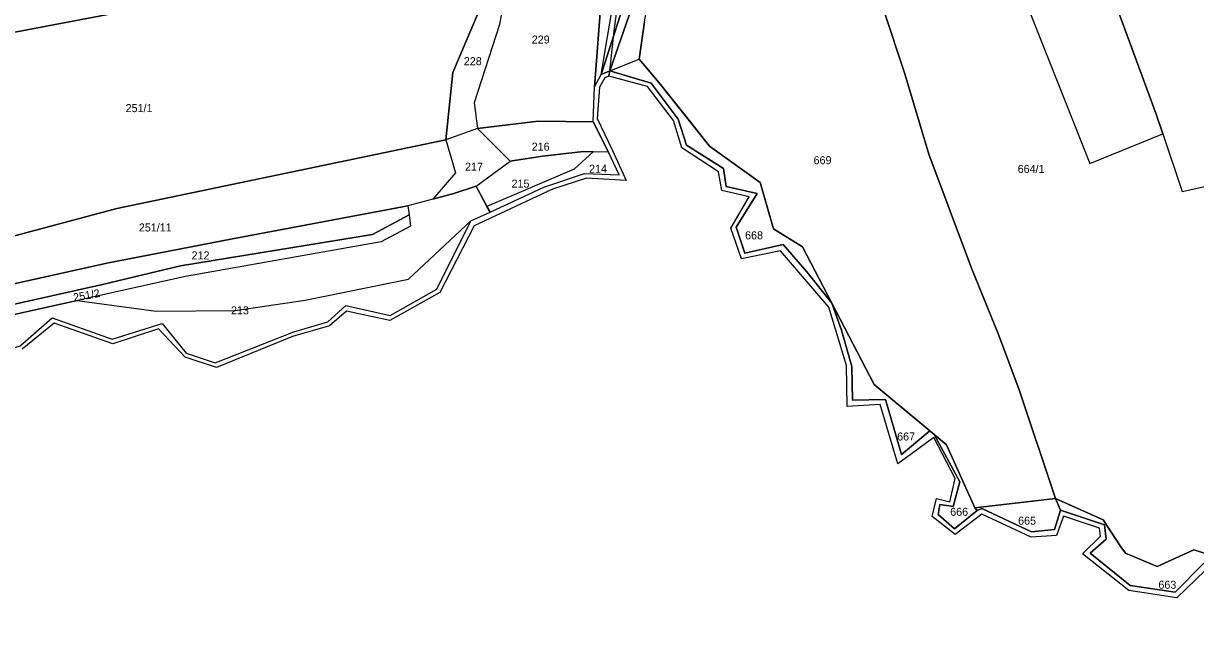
# Model space of a CAD drawing. Extents: x -629983 to -626385, y -1072828 to -1067897.
# Drawn here: x -627910.7 to -627472.6, y -1071288.7 to -1071057.2 of the extents above; entities that cross this region are included whole.
import ezdxf

# ---------------------------------------------------------------- set-up
doc = ezdxf.new("R2010")
doc.units = 0
for name, color, linetype in [('Lesy', 7, 'Continuous'), ('Parcela nároku', 7, 'Continuous'), ('Parcelní číslo', 7, 'Continuous'), ('Plocha PÚ', 7, 'Continuous'), ('voda', 7, 'Continuous'), ('Šetřený obvod', 7, 'Continuous')]:
    doc.layers.add(name, color=color, linetype=linetype)

msp = doc.modelspace()

# ---------------------------------------------------------------- linework, layer by layer
at = {"layer": 'Lesy'}
msp.add_lwpolyline([(-627697.75, -1071094.07), (-627718.37, -1071093.78), (-627740.95, -1071096.51)], dxfattribs=at)
at = {"layer": 'Parcela nároku'}
for points in [[(-627425.39, -1071101.61), (-627464.39, -1070990.31), (-627494.83, -1070907.68), (-627511.34, -1070863.62), (-627558.97, -1070852.76), (-627563.32, -1070867.25), (-627565.13, -1070881.01), (-627553.22, -1070912.19), (-627487.28, -1071091.1), (-627484.82, -1071098.49), (-627477.62, -1071120.08), (-627464.68, -1071117.19), (-627425.29, -1071264.47), (-627411.23, -1071265.41), (-627404.64, -1071260.81), (-627372.04, -1071256.74)], [(-627487.28, -1071091.1), (-627553.22, -1070912.19), (-627565.13, -1070881.01), (-627581.51, -1070916.75), (-627583.31, -1070920.78), (-627545.93, -1071024.35), (-627512.14, -1071109.63), (-627484.82, -1071098.49)], [(-627884.41, -1071031.17), (-627773.5, -1071010.68), (-627755.81, -1071030.27), (-627842.41, -1071046.8), (-627980.99, -1071073.17), (-627979.88, -1071052.75), (-627893.02, -1071034.08)], [(-627742.21, -1071086.89), (-627740.95, -1071096.51), (-627752.84, -1071100.75), (-627750.22, -1071075.54), (-627740.61, -1071053.02), (-627743.28, -1071027.73), (-627727.14, -1071025.51), (-627732.76, -1071057.61)], [(-627732.76, -1071057.61), (-627742.21, -1071086.89), (-627740.95, -1071096.51), (-627718.37, -1071093.78), (-627697.75, -1071094.07), (-627697.26, -1071080.89), (-627694.91, -1071049.98), (-627695.21, -1071037.83), (-627702.18, -1071024.34), (-627722.26, -1071024.91), (-627727.14, -1071025.51)], [(-627694.91, -1071049.98), (-627697.26, -1071080.89), (-627694.72, -1071076.38), (-627689.88, -1071047.31), (-627691.1, -1071034.14), (-627699.02, -1071024.34), (-627702.18, -1071024.34), (-627695.21, -1071037.83)], [(-627990.6, -1071134.13), (-627983.67, -1071096.07), (-627981.04, -1071074.18), (-627980.99, -1071073.17), (-627842.41, -1071046.8), (-627755.81, -1071030.27), (-627743.28, -1071027.73), (-627740.61, -1071053.02), (-627750.22, -1071075.54), (-627752.84, -1071100.75), (-627875.8, -1071126.47), (-627933.16, -1071141.74), (-627995.06, -1071154.04)], [(-627538.56, -1071194.21), (-627524.91, -1071234.88), (-627555.07, -1071238.31), (-627565.67, -1071214.8), (-627570.33, -1071210.92), (-627571.88, -1071209.62), (-627592.75, -1071192.23), (-627608.51, -1071161.77), (-627619.56, -1071140.72), (-627630.41, -1071134.09), (-627635.39, -1071116.68), (-627654.32, -1071103.18), (-627673.05, -1071079.5), (-627680.55, -1071070.62), (-627678.61, -1071056.69), (-627676.31, -1071044.06), (-627676.33, -1071041.64), (-627677.94, -1071028.02), (-627589.14, -1071052.37), (-627581.22, -1071076.02), (-627572.29, -1071106.16), (-627556.31, -1071148.68), (-627546.27, -1071173.51)], [(-627749.21, -1071113.14), (-627757.69, -1071122.93), (-627749.79, -1071120.85), (-627741.45, -1071118.06), (-627728.78, -1071108.74), (-627740.95, -1071096.51), (-627752.84, -1071100.75)], [(-627697.75, -1071094.07), (-627692.02, -1071105.35), (-627697.78, -1071105.19), (-627701.34, -1071105.14), (-627716.68, -1071106.91), (-627728.78, -1071108.74), (-627740.95, -1071096.51), (-627718.37, -1071093.78)], [(-627752.84, -1071100.75), (-627749.21, -1071113.14), (-627757.69, -1071122.93), (-627767.04, -1071125.4), (-627832.57, -1071137.81), (-627879.46, -1071146.9), (-627933.97, -1071158.98), (-627935.72, -1071156.2), (-627974.83, -1071162.69), (-627997.97, -1071165.82), (-627997.58, -1071164.78), (-627995.06, -1071154.04), (-627933.16, -1071141.74), (-627875.8, -1071126.47)], [(-627741.45, -1071118.06), (-627728.78, -1071108.74), (-627716.68, -1071106.91), (-627701.34, -1071105.14), (-627697.78, -1071105.19), (-627704.87, -1071111.73), (-627737.44, -1071125.68)], [(-627704.87, -1071111.73), (-627737.44, -1071125.68), (-627736.3, -1071127.78), (-627716.16, -1071118.51), (-627701.05, -1071113.34), (-627688, -1071113.89), (-627692.02, -1071105.35), (-627697.78, -1071105.19)], [(-627736.3, -1071127.78), (-627737.44, -1071125.68), (-627741.45, -1071118.06), (-627749.79, -1071120.85), (-627757.69, -1071122.93), (-627767.04, -1071125.4), (-627766.57, -1071128.76), (-627765.97, -1071133.05), (-627776.97, -1071138.89), (-627850.06, -1071151.85), (-627931.16, -1071169.85), (-627923.29, -1071181.28), (-627911.9, -1071177.74), (-627899.94, -1071167.3), (-627877.47, -1071175.35), (-627858.81, -1071169.49), (-627849.93, -1071180.53), (-627839, -1071184.17), (-627809.61, -1071172.49), (-627796.88, -1071168.78), (-627790.2, -1071162.76), (-627773.61, -1071166.4), (-627756.24, -1071156.55), (-627743.42, -1071131)], [(-627767.04, -1071125.4), (-627766.57, -1071128.76), (-627780.21, -1071136.17), (-627851.99, -1071147.88), (-627881.15, -1071154.85), (-627929.78, -1071165.66), (-627933.97, -1071158.98), (-627879.46, -1071146.9), (-627832.57, -1071137.81)], [(-627851.99, -1071147.88), (-627780.21, -1071136.17), (-627766.57, -1071128.76), (-627765.97, -1071133.05), (-627776.97, -1071138.89), (-627850.06, -1071151.85), (-627931.16, -1071169.85), (-627934.12, -1071165.68), (-627937.56, -1071159.66), (-627949.84, -1071162.09), (-627983.26, -1071167.23), (-627999.24, -1071169.27), (-627997.97, -1071165.82), (-627974.83, -1071162.69), (-627935.72, -1071156.2), (-627933.97, -1071158.98), (-627929.78, -1071165.66), (-627881.15, -1071154.85)], [(-627592.75, -1071192.23), (-627571.88, -1071209.62), (-627582.56, -1071218.41), (-627588.55, -1071197.81), (-627600.83, -1071198.14), (-627601.08, -1071185.46), (-627604.95, -1071171.95), (-627608.51, -1071161.77)], [(-627555.07, -1071238.31), (-627554.21, -1071239.32), (-627562.76, -1071246.22), (-627568.86, -1071240.85), (-627568.23, -1071237.12), (-627563.19, -1071237.88), (-627560.76, -1071228.64), (-627570.33, -1071210.92), (-627565.67, -1071214.8)], [(-627524.91, -1071234.88), (-627523.08, -1071239.28), (-627525.36, -1071246.51), (-627533.93, -1071247.38), (-627552.49, -1071238.62), (-627554.21, -1071239.32), (-627555.07, -1071238.31)], [(-627498.79, -1071255.3), (-627486.91, -1071260.34), (-627473.28, -1071254.08), (-627462.29, -1071257.52), (-627437.2, -1071266.71), (-627425.29, -1071264.47), (-627422, -1071278.29), (-627427.34, -1071280.11), (-627436.56, -1071288.74), (-627440.85, -1071285.81), (-627436.15, -1071279.05), (-627436.55, -1071276.75), (-627469.7, -1071259.18), (-627480.25, -1071269.95), (-627497.11, -1071267.41), (-627512, -1071255.35), (-627505.96, -1071250.1), (-627506.7, -1071244.71), (-627523.08, -1071239.28), (-627524.91, -1071234.88), (-627507.1, -1071242.82), (-627500.58, -1071252.88)]]:
    msp.add_lwpolyline(points, close=True, dxfattribs=at)
for points in [[(-627462.29, -1071257.52), (-627473.28, -1071254.08), (-627486.91, -1071260.34), (-627498.79, -1071255.3), (-627500.58, -1071252.88), (-627507.1, -1071242.82), (-627524.91, -1071234.88), (-627538.56, -1071194.21), (-627546.27, -1071173.51), (-627556.31, -1071148.68), (-627572.29, -1071106.16), (-627581.22, -1071076.02), (-627589.14, -1071052.37), (-627608.85, -1070996.03), (-627608.65, -1070982.03), (-627607.17, -1070975.87), (-627593.56, -1070944.49), (-627587.7, -1070930.63), (-627583.31, -1070920.78), (-627545.93, -1071024.35), (-627512.14, -1071109.63), (-627484.82, -1071098.49), (-627477.62, -1071120.08), (-627464.68, -1071117.19)], [(-627686.17, -1071049.62), (-627694.72, -1071076.38), (-627689.88, -1071047.31)], [(-627684.26, -1071054.09), (-627691.54, -1071074.97), (-627694.72, -1071076.38), (-627686.17, -1071049.62)], [(-627678.61, -1071056.69), (-627680.55, -1071070.62), (-627673.05, -1071079.5), (-627654.32, -1071103.18), (-627635.39, -1071116.68), (-627630.41, -1071134.09), (-627619.56, -1071140.72), (-627608.51, -1071161.77), (-627617.95, -1071150.08), (-627626.75, -1071139.9), (-627641.05, -1071143.11), (-627644.3, -1071133.43), (-627636.51, -1071120.82), (-627648.08, -1071118.17), (-627649.04, -1071111.44), (-627662.89, -1071102.79), (-627666.04, -1071092.99), (-627676.03, -1071079.58), (-627691.54, -1071074.97), (-627684.26, -1071054.09)], [(-627911.9, -1071177.74), (-627899.94, -1071167.3), (-627877.47, -1071175.35), (-627858.81, -1071169.49), (-627849.93, -1071180.53), (-627839, -1071184.17), (-627809.61, -1071172.49), (-627796.88, -1071168.78), (-627790.2, -1071162.76), (-627773.61, -1071166.4), (-627756.24, -1071156.55), (-627743.42, -1071131), (-627736.3, -1071127.78), (-627716.16, -1071118.51), (-627701.05, -1071113.34), (-627688, -1071113.89), (-627692.02, -1071105.35), (-627697.75, -1071094.07), (-627697.26, -1071080.89), (-627694.72, -1071076.38), (-627691.54, -1071074.97), (-627691.84, -1071077), (-627693.45, -1071077.54), (-627695.42, -1071081.07), (-627696.24, -1071092.74), (-627690.53, -1071104.78), (-627685.38, -1071116.02), (-627700.24, -1071115.13), (-627712.99, -1071119.22), (-627742.22, -1071132.91), (-627755.11, -1071157.88), (-627773.69, -1071168.28), (-627789.96, -1071164.85), (-627796.25, -1071170.29), (-627810.09, -1071174.35), (-627838.59, -1071185.88), (-627850.21, -1071182), (-627860.26, -1071171.4), (-627877.29, -1071177.09), (-627899.26, -1071169.31), (-627911.13, -1071179.09)], [(-627468.97, -1071261.76), (-627479.62, -1071271.95), (-627497.58, -1071269.25), (-627514.84, -1071255.53), (-627508.1, -1071248.95), (-627508.53, -1071245.93), (-627522, -1071241.47), (-627524.62, -1071248.66), (-627534.02, -1071249.35), (-627552.48, -1071240.74), (-627562.44, -1071248.39), (-627571.02, -1071241.58), (-627569.44, -1071234.91), (-627564.44, -1071236.07), (-627562.41, -1071227.33), (-627570.41, -1071212.04), (-627583.92, -1071221.91), (-627590.54, -1071199.74), (-627602.8, -1071200.41), (-627603.09, -1071185.12), (-627609.65, -1071163.35), (-627627.8, -1071142.25), (-627642.36, -1071145.26), (-627646.28, -1071133.8), (-627639.43, -1071122.11), (-627649.72, -1071119.68), (-627650.95, -1071112.71), (-627664.56, -1071103.72), (-627667.75, -1071093.56), (-627677.42, -1071080.78), (-627691.84, -1071077), (-627691.54, -1071074.97), (-627676.03, -1071079.58), (-627666.04, -1071092.99), (-627662.89, -1071102.79), (-627649.04, -1071111.44), (-627648.08, -1071118.17), (-627636.51, -1071120.82), (-627644.3, -1071133.43), (-627641.05, -1071143.11), (-627626.75, -1071139.9), (-627617.95, -1071150.08), (-627608.51, -1071161.77), (-627604.95, -1071171.95), (-627601.08, -1071185.46), (-627600.83, -1071198.14), (-627588.55, -1071197.81), (-627582.56, -1071218.41), (-627571.88, -1071209.62), (-627570.33, -1071210.92), (-627560.76, -1071228.64), (-627563.19, -1071237.88), (-627568.23, -1071237.12), (-627568.86, -1071240.85), (-627562.76, -1071246.22), (-627554.21, -1071239.32), (-627552.49, -1071238.62), (-627533.93, -1071247.38), (-627525.36, -1071246.51), (-627523.08, -1071239.28), (-627506.7, -1071244.71), (-627505.96, -1071250.1), (-627512, -1071255.35), (-627497.11, -1071267.41), (-627480.25, -1071269.95), (-627469.7, -1071259.18)]]:
    msp.add_lwpolyline(points, dxfattribs=at)
at = {"layer": 'Plocha PÚ'}
msp.add_lwpolyline([(-627931.16, -1071169.85), (-627890.61, -1071160.85), (-627861.07, -1071164.86), (-627831.5, -1071164.6), (-627805.35, -1071160.67), (-627766.83, -1071152.84), (-627743.42, -1071131), (-627736.3, -1071127.78), (-627741.45, -1071118.06), (-627728.78, -1071108.74), (-627740.95, -1071096.51), (-627718.37, -1071093.78), (-627697.75, -1071094.07), (-627697.26, -1071080.89), (-627694.72, -1071076.38), (-627691.54, -1071074.97), (-627680.55, -1071070.62), (-627673.05, -1071079.5), (-627663.68, -1071091.34), (-627654.32, -1071103.18), (-627635.39, -1071116.68), (-627630.41, -1071134.09), (-627619.56, -1071140.72), (-627608.51, -1071161.77), (-627592.75, -1071192.23), (-627582.32, -1071200.92), (-627571.88, -1071209.62), (-627570.33, -1071210.92), (-627565.67, -1071214.8), (-627555.07, -1071238.31), (-627524.91, -1071234.88), (-627507.1, -1071242.82), (-627500.58, -1071252.88), (-627498.79, -1071255.3), (-627486.91, -1071260.34), (-627473.28, -1071254.08), (-627462.29, -1071257.52)], dxfattribs=at)
at = {"layer": 'voda'}
msp.add_lwpolyline([(-627691.54, -1071074.97), (-627689.82, -1071059.06), (-627688.35, -1071049.16)], dxfattribs=at)
at = {"layer": 'Šetřený obvod'}
for p, q in [((-627691.54, -1071074.97), (-627680.55, -1071070.62)), ((-627680.55, -1071070.62), (-627673.05, -1071079.5)), ((-627694.72, -1071076.38), (-627691.54, -1071074.97)), ((-627697.26, -1071080.89), (-627694.72, -1071076.38)), ((-627673.05, -1071079.5), (-627654.32, -1071103.18)), ((-627697.75, -1071094.07), (-627697.26, -1071080.89)), ((-627718.37, -1071093.78), (-627697.75, -1071094.07)), ((-627654.32, -1071103.18), (-627635.39, -1071116.68)), ((-627741.45, -1071118.06), (-627728.78, -1071108.74)), ((-627737.44, -1071125.68), (-627741.45, -1071118.06)), ((-627635.39, -1071116.68), (-627630.41, -1071134.09)), ((-627743.42, -1071131), (-627736.3, -1071127.78)), ((-627736.3, -1071127.78), (-627737.44, -1071125.68)), ((-627766.83, -1071152.84), (-627743.42, -1071131)), ((-627630.41, -1071134.09), (-627619.56, -1071140.72)), ((-627619.56, -1071140.72), (-627608.51, -1071161.77)), ((-627805.35, -1071160.67), (-627766.83, -1071152.84)), ((-627931.16, -1071169.85), (-627890.61, -1071160.85)), ((-627890.61, -1071160.85), (-627861.07, -1071164.86)), ((-627831.5, -1071164.6), (-627805.35, -1071160.67)), ((-627608.51, -1071161.77), (-627592.75, -1071192.23)), ((-627861.07, -1071164.86), (-627831.5, -1071164.6)), ((-627592.75, -1071192.23), (-627571.88, -1071209.62)), ((-627571.88, -1071209.62), (-627570.33, -1071210.92)), ((-627570.33, -1071210.92), (-627565.67, -1071214.8)), ((-627565.67, -1071214.8), (-627555.07, -1071238.31)), ((-627555.07, -1071238.31), (-627524.91, -1071234.88)), ((-627524.91, -1071234.88), (-627507.1, -1071242.82)), ((-627486.91, -1071260.34), (-627473.28, -1071254.08)), ((-627498.79, -1071255.3), (-627486.91, -1071260.34))]:
    msp.add_line(p, q, dxfattribs=at)
for points in [[(-627728.78, -1071108.74), (-627740.95, -1071096.51), (-627718.37, -1071093.78)], [(-627507.1, -1071242.82), (-627500.58, -1071252.88), (-627498.79, -1071255.3)], [(-627473.28, -1071254.08), (-627462.29, -1071257.52), (-627437.2, -1071266.71)]]:
    msp.add_lwpolyline(points, dxfattribs=at)

# ---------------------------------------------------------------- texts
at = {"layer": 'Parcelní číslo'}
for s, p in [('229', (-627720.71, -1071064.75)), ('228', (-627746.1, -1071072.84)), ('251/1', (-627872.5, -1071090.39)), ('216', (-627720.73, -1071104.81)), ('217', (-627745.64, -1071112.29)), ('214', (-627699.31, -1071113.05)), ('669', (-627615.37, -1071109.88)), ('664/1', (-627539.1, -1071113.14)), ('215', (-627728.26, -1071118.63)), ('251/11', (-627867.56, -1071135.02)), ('668', (-627640.98, -1071137.95)), ('212', (-627847.84, -1071145.46)), ('213', (-627833.12, -1071166)), ('667', (-627584.15, -1071213.18)), ('666', (-627564.32, -1071241.33)), ('665', (-627538.93, -1071244.66)), ('663', (-627486.5, -1071268.62))]:
    msp.add_text(s, height=3, dxfattribs=at).set_placement(p)
msp.add_text('251/2', height=3, rotation=10.3303, dxfattribs=at).set_placement((-627891.78, -1071161.25))

doc.saveas('drawing.dxf')
